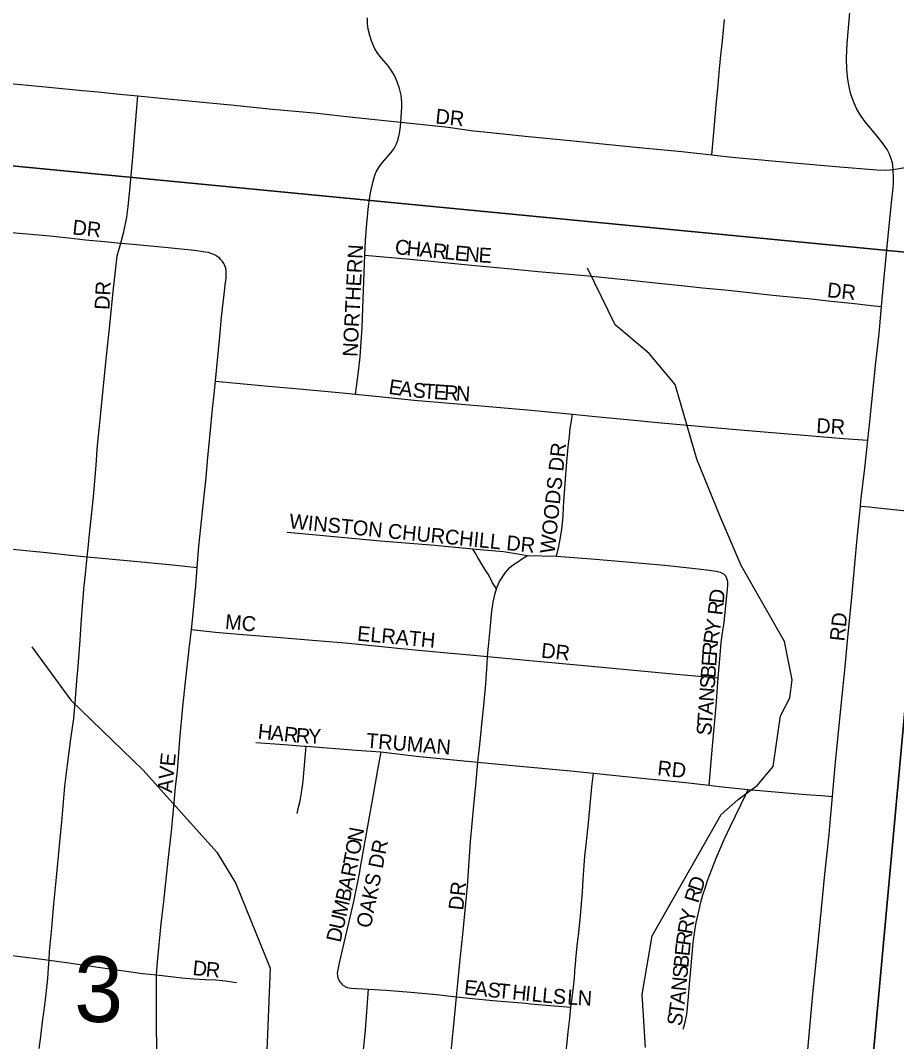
# Model space of a CAD drawing. Extents: x 1410790 to 1770854, y 448063 to 770588.
# Drawn here: x 1525761 to 1528714, y 638002 to 641443 of the extents above; entities that cross this region are included whole.
import ezdxf

# ---------------------------------------------------------------- set-up
doc = ezdxf.new("R2010")
doc.units = 0
for name, color, linetype in [('GM_X_City_Street', 7, 'Continuous'), ('GM_X_City_Street_Text', 7, 'Continuous'), ('GM_X_Minor_River', 7, 'Continuous'), ('GM_X_Section', 7, 'Continuous'), ('GM_X_Section_Text', 7, 'Continuous')]:
    doc.layers.add(name, color=color, linetype=linetype)

msp = doc.modelspace()

# ---------------------------------------------------------------- linework, layer by layer
at = {"layer": 'GM_X_City_Street'}
for points in [[(1528701.7, 640940.3), (1528699.4, 640964.4), (1528697.9, 640969.7), (1528696.2, 640973.7), (1528694.3, 640979.7), (1528689.2, 640991.8), (1528681.4, 641007.1), (1528668.6, 641026.7), (1528648.3, 641052.8), (1528624.9, 641080.4), (1528604.5, 641105.6), (1528589.8, 641126.7), (1528578.8, 641146.3), (1528568.3, 641169.8), (1528559.8, 641194.2), (1528553.4, 641219.2), (1528549.2, 641244.6), (1528546.3, 641277), (1528545.3, 641316), (1528546.8, 641364.9), (1528556, 641469.3)], [(1527042.8, 641099.6), (1527046.8, 641150.1), (1527046.7, 641167), (1527043.5, 641190.3), (1527038.2, 641213.2), (1527030.9, 641235.5), (1527021.2, 641256.9), (1527012.7, 641271.4), (1527001.1, 641287.9), (1526977.5, 641315.5), (1526965.7, 641330.7), (1526955.5, 641346.7), (1526945, 641370.1), (1526938.1, 641391.5), (1526933.1, 641413.4), (1526930.6, 641432.4), (1526930.2, 641451.6)], [(1528090.4, 640989.8), (1528099.5, 641089.4), (1528105.8, 641158), (1528110.9, 641211.5), (1528116.1, 641265.9), (1528120.7, 641314.1), (1528126.4, 641373.5), (1528133.1, 641445.6)], [(1525643.3, 641237.7), (1525856.4, 641217.5), (1525970.7, 641206.6), (1526023, 641201.7), (1526094.7, 641194.4), (1526156.3, 641188.5)], [(1526098.8, 640692.4), (1526105.9, 640717.4), (1526109.3, 640730), (1526119.1, 640779.9), (1526124, 640815.5), (1526129.4, 640871), (1526139.2, 640982), (1526149.1, 641093), (1526153.3, 641148.7), (1526156.3, 641188.5)], [(1526156.3, 641188.5), (1526244.8, 641180), (1526470.2, 641158.6), (1526610.2, 641143.9), (1526750.7, 641130.7), (1526890.9, 641115.9), (1527042.8, 641099.6)], [(1526921.6, 640651.6), (1526924.3, 640702.6), (1526928.6, 640758), (1526934.1, 640816.5), (1526940.5, 640861.6), (1526948.2, 640896.7), (1526955.1, 640921.3), (1526959.6, 640932.9), (1526966.1, 640943.6), (1526975.2, 640956.8), (1526987.4, 640971.7), (1527009.1, 640996.8), (1527019.9, 641011.1), (1527028.2, 641026.3), (1527033.8, 641042), (1527038.2, 641061.5), (1527041.7, 641085.5), (1527042.8, 641099.6)], [(1527042.8, 641099.6), (1527202.4, 641082.4), (1527256, 641074.5), (1527288, 641070.1), (1527324.1, 641067.3), (1527461.4, 641053), (1527624.5, 641036.8), (1527722.4, 641027.2), (1527846.4, 641014.5), (1527990.1, 641000.5), (1528090.4, 640989.8)], [(1528090.4, 640989.8), (1528159.7, 640982.3), (1528380.3, 640961.8), (1528509, 640950.9), (1528647, 640939.7), (1528677.3, 640938.5), (1528701.7, 640940.3)], [(1528662.8, 640478.7), (1528672.9, 640588.4), (1528685.3, 640715.4), (1528696.4, 640828.9), (1528702, 640877.9), (1528703.1, 640894.9), (1528703.2, 640911), (1528701.7, 640940.3)], [(1528701.7, 640940.3), (1528736.1, 640946.1), (1528756.5, 640950.2), (1528769.1, 640951.3)], [(1525719, 640729.6), (1525860.6, 640716.3), (1525923.5, 640709.6), (1525980.6, 640703.6), (1526043.8, 640697.4), (1526098.8, 640692.4)], [(1525986.4, 639635.7), (1525989.3, 639664.4), (1525995.3, 639722.9), (1526002.3, 639794.5), (1526008.2, 639849.7), (1526013.2, 639905), (1526016.4, 639944), (1526019.8, 639995.5), (1526021.1, 640011), (1526024.2, 640043), (1526027.5, 640075.2), (1526029.6, 640097.9), (1526031.7, 640120.2), (1526043.3, 640233.8), (1526051.5, 640311.8), (1526062.7, 640415.9), (1526071.3, 640507.2), (1526075.4, 640549.4), (1526077.5, 640568.9), (1526086.7, 640649.7), (1526098.8, 640692.4)], [(1526098.8, 640692.4), (1526140.6, 640688.9), (1526222.5, 640681.3), (1526258.3, 640677.9), (1526290.7, 640674.4), (1526326.5, 640670.8), (1526355.4, 640667.7), (1526369.5, 640665.7), (1526384, 640663.1), (1526393.1, 640661.3), (1526402.4, 640658.5), (1526410.4, 640655.4), (1526416.6, 640652.5), (1526422.5, 640649), (1526428.2, 640645), (1526435.7, 640637.2)], [(1526418, 640227.1), (1526418.1, 640228.4), (1526423.1, 640273.9), (1526432.9, 640377.4), (1526438.9, 640442.5), (1526449.9, 640539.6), (1526451.3, 640552.8), (1526452.9, 640565.5), (1526454.1, 640576.1), (1526454.8, 640587.6), (1526454.5, 640597.5), (1526454.2, 640601.7), (1526453.2, 640606.4), (1526452.2, 640610.2), (1526450.9, 640614), (1526448.8, 640618.9), (1526446.2, 640623.5), (1526441.7, 640630.2), (1526435.7, 640637.2)], [(1526890.1, 640183.6), (1526893.4, 640208), (1526900.6, 640260.2), (1526905.5, 640309.3), (1526912.1, 640407.7), (1526914.7, 640473.4), (1526919.9, 640624.1), (1526921.6, 640651.6)], [(1526921.6, 640651.6), (1527035.7, 640641.9), (1527122.4, 640633.5), (1527281, 640618), (1527404, 640606.5), (1527506.1, 640597), (1527662.6, 640582.7), (1527741.1, 640575.3), (1527818.4, 640567.3), (1527922.8, 640556.6), (1527989.2, 640549), (1528059.4, 640541.7), (1528146, 640533.3), (1528217, 640525.4), (1528296.5, 640516.8), (1528426.1, 640504.5), (1528493.4, 640496.9), (1528571.6, 640488.3), (1528628.7, 640482), (1528662.8, 640478.7)], [(1528616.5, 640027.9), (1528623.4, 640091), (1528643.3, 640289.7), (1528654.3, 640387.6), (1528662.8, 640478.7)], [(1526357, 639599.9), (1526361.9, 639671.5), (1526368.6, 639734.7), (1526379.7, 639840.6), (1526386.4, 639902.4), (1526392.8, 639970.7), (1526396.9, 640015.4), (1526400, 640050.7), (1526408.3, 640134.5), (1526413.7, 640183), (1526418, 640227.1)], [(1526418, 640227.1), (1526489.1, 640220.7), (1526596.7, 640210.6), (1526700, 640201), (1526833.7, 640189.1), (1526890.1, 640183.6)], [(1526890.1, 640183.6), (1526979.8, 640174.9), (1527087.7, 640163.6), (1527313.5, 640143.9), (1527482.1, 640129), (1527621.6, 640116.5)], [(1527568, 639637.7), (1527574.8, 639670.7), (1527582, 639707.5), (1527585.3, 639728.8), (1527587.5, 639749.1), (1527590, 639774.9), (1527592.7, 639823.7), (1527594.4, 639849.6), (1527597.6, 639898.6), (1527600.9, 639941.1), (1527607.1, 640006.2), (1527610.8, 640041.7), (1527613.9, 640067.7), (1527618, 640093.9), (1527621.6, 640116.5)], [(1527621.6, 640116.5), (1527709.7, 640107.4), (1527805.4, 640097.8), (1527920.7, 640087.2), (1528186, 640063.2), (1528415.1, 640044.3), (1528534.3, 640034.5), (1528616.5, 640027.9)], [(1528591.6, 639806.6), (1528593.3, 639824), (1528606.5, 639934.6), (1528616.5, 640027.9)], [(1528497.4, 638828.5), (1528506.9, 638931.7), (1528528.2, 639146.1), (1528539.9, 639264.3), (1528548.4, 639352.5), (1528562.4, 639499.2), (1528580.9, 639697.1), (1528591.6, 639806.6)], [(1528591.6, 639806.6), (1528621.3, 639803.4), (1528640.8, 639801.3), (1528745.4, 639790.9), (1528993.2, 639766.4)], [(1526659.4, 639718.7), (1526770, 639708.1), (1526974.2, 639689.8), (1527157.9, 639674.6), (1527286, 639662.5)], [(1525617.3, 639672.6), (1525722.5, 639662), (1525848.8, 639649.5), (1525930, 639641.2), (1525986.4, 639635.7)], [(1525857.3, 638277.1), (1525859.3, 638306.1), (1525867.1, 638384.2), (1525870.6, 638426.6), (1525873.3, 638465.7), (1525880.9, 638543.8), (1525893.4, 638674.1), (1525901.3, 638755.5), (1525911.1, 638863.3), (1525919.6, 638934.8), (1525931.2, 639022.5), (1525940.4, 639090.8), (1525945.2, 639143.1), (1525949, 639188.8), (1525951.5, 639218.1), (1525955.8, 639266.7), (1525962.5, 639354.2), (1525966, 639409.4), (1525971.2, 639484), (1525973.2, 639509.7), (1525975, 639528.6), (1525980.4, 639576.8), (1525986.4, 639635.7)], [(1525986.4, 639635.7), (1526132.5, 639621.6), (1526273.1, 639608), (1526357, 639599.9)], [(1527286, 639662.5), (1527297.3, 639661.5), (1527389.2, 639652.9), (1527443.9, 639644.4), (1527469.4, 639640.4)], [(1527365.3, 639527.1), (1527352.3, 639548.2), (1527344.8, 639562.6), (1527336.7, 639577.5), (1527328.4, 639591), (1527320.8, 639603), (1527302.1, 639633.7), (1527293.5, 639649.2), (1527286, 639662.5)], [(1527365.3, 639527.1), (1527366.6, 639530.8), (1527374.3, 639549.5), (1527379.5, 639558.5), (1527388.9, 639572.9), (1527395.3, 639582.1), (1527402.1, 639590.5), (1527410.4, 639599), (1527423.1, 639609.4), (1527433.4, 639616.8), (1527452.7, 639629.5), (1527469.4, 639640.4)], [(1527469.4, 639640.4), (1527568, 639637.7)], [(1527568, 639637.7), (1527698.6, 639627.7), (1527803.7, 639619), (1527932.6, 639607.2), (1528044.7, 639595.4), (1528081.8, 639591), (1528105.4, 639587.2), (1528118.5, 639583.3), (1528130.5, 639577.7)], [(1526337.4, 639390.1), (1526339.7, 639411.3), (1526351.9, 639539.1), (1526357, 639599.9)], [(1528112.5, 639228.1), (1528118.5, 639304.6), (1528122.5, 639346.5), (1528126.6, 639378.8), (1528132, 639414.1), (1528145, 639538.9), (1528144.5, 639552.5), (1528142, 639562.8), (1528138, 639570.5), (1528130.5, 639577.7)], [(1527335.5, 639299.3), (1527339.6, 639345.4), (1527343.7, 639390.6), (1527349.9, 639452.8), (1527354.2, 639482.3), (1527359.9, 639508.3), (1527365.3, 639527.1)], [(1526219.5, 638227.3), (1526222.4, 638271.5), (1526235.2, 638398.8), (1526243.7, 638474.2), (1526259.3, 638612.3), (1526269.9, 638709.7), (1526278.8, 638807.4), (1526284.1, 638859.5), (1526290, 638915), (1526298.7, 639019.8), (1526308.4, 639129.6), (1526316.9, 639214.1), (1526329.7, 639324.9), (1526337.4, 639390.1)], [(1526337.4, 639390.1), (1526418.8, 639381.6), (1526509.9, 639373.4), (1526610.5, 639365.9), (1526745.2, 639354.6), (1526855, 639346.1), (1526967.8, 639334.7), (1527033.2, 639327.5), (1527079.1, 639323), (1527163.3, 639314.9), (1527275.3, 639304.8), (1527335.5, 639299.3)], [(1527302.9, 638943.1), (1527308.5, 638993.2), (1527312.4, 639035.5), (1527315.9, 639071.2), (1527319.3, 639103.6), (1527321.7, 639122.9), (1527329.3, 639207.4), (1527333.9, 639275.3), (1527335.5, 639299.3)], [(1527335.5, 639299.3), (1527489.9, 639285.3), (1527649.6, 639270.2), (1527983.6, 639239.1), (1528112.5, 639228.1)], [(1528081.6, 638865.9), (1528093.4, 638997.4), (1528105.5, 639133.6), (1528112.5, 639228.1)], [(1526553.8, 639010), (1526650, 639002.8), (1526717.4, 638997.7), (1526723.4, 638997.3)], [(1526693.5, 638770.9), (1526699.5, 638796.2), (1526703.4, 638813.3), (1526707, 638834.2), (1526710.2, 638854.8), (1526713.3, 638880.9), (1526717.2, 638919.6), (1526720.4, 638959.7), (1526723.4, 638997.3)], [(1526723.4, 638997.3), (1526893.5, 638984.5), (1526975, 638978.4)], [(1526975, 638978.4), (1526964.7, 638918), (1526951.7, 638847.5), (1526909.7, 638608.6), (1526901.7, 638563), (1526883.6, 638473.7), (1526835.6, 638267.9), (1526832.5, 638256), (1526830.1, 638244.2), (1526828.9, 638233.3), (1526829.3, 638224.2), (1526831, 638216.2), (1526834.3, 638208.8), (1526837.5, 638203.6), (1526841.6, 638198.6), (1526845.4, 638194.8)], [(1526975, 638978.4), (1527096.1, 638964.1), (1527220, 638951), (1527302.9, 638943.1)], [(1527230.4, 638153.1), (1527234, 638186.2), (1527241.9, 638268.6), (1527251.4, 638363.5), (1527267.2, 638526), (1527277.9, 638676.5), (1527289.1, 638797.7), (1527295.1, 638866.6), (1527302.9, 638943.1)], [(1527302.9, 638943.1), (1527432.1, 638931.2), (1527616.2, 638914.2), (1527692.7, 638906.9)], [(1527616.3, 638117.9), (1527619, 638141.1), (1527625.5, 638196.2), (1527627.9, 638215.4), (1527629.5, 638237.9), (1527630.8, 638254), (1527631.2, 638260.3), (1527633.1, 638279.7), (1527638.6, 638334.6), (1527639.4, 638344.3), (1527639.6, 638347.5), (1527640, 638350.8), (1527641.2, 638360.2), (1527644.8, 638392.1), (1527648.1, 638424.4), (1527651.1, 638453.5), (1527655, 638505.7), (1527657.4, 638548.2), (1527663.4, 638626.4), (1527667, 638665.5), (1527671.5, 638707.8), (1527673.7, 638727.3), (1527685, 638848), (1527688, 638870.8), (1527692.7, 638906.9)], [(1527692.7, 638906.9), (1527799.5, 638895.8), (1527889.3, 638886.5), (1527992.5, 638875.7), (1528081.6, 638865.9)], [(1527994.2, 638043.7), (1527997.9, 638055.5), (1528001.1, 638068), (1528003.5, 638078.7), (1528006.3, 638094), (1528009.1, 638117.3), (1528012.7, 638153.3), (1528015.7, 638195.4), (1528019.8, 638244.3), (1528026.7, 638322.4), (1528029.5, 638345.3), (1528032.4, 638367.6), (1528034.9, 638383.2), (1528037, 638396.7), (1528039.6, 638409.2), (1528042.2, 638421.9), (1528047.8, 638446.4), (1528054.3, 638472.4), (1528060.9, 638496.3), (1528068, 638519.4), (1528076.6, 638544.9), (1528084.1, 638565.6), (1528105.7, 638620.3), (1528132.8, 638683.5), (1528153.7, 638727.8), (1528205.1, 638834.9), (1528213.2, 638851.5)], [(1528081.6, 638865.9), (1528116.1, 638862.2), (1528213.2, 638851.5)], [(1528213.2, 638851.5), (1528381.7, 638837), (1528424.8, 638833.8), (1528460.5, 638831.9), (1528497.4, 638828.5)], [(1528393.4, 637715.4), (1528397.6, 637767.9), (1528412.4, 637949.9), (1528431.1, 638161.5), (1528439.8, 638248), (1528453.8, 638381.2), (1528472.3, 638566.1), (1528485.8, 638700.3), (1528490.8, 638753.3), (1528497.4, 638828.5)], [(1525482.8, 638314.2), (1525483.6, 638314.2), (1525525.9, 638311.1), (1525584.4, 638306.5), (1525594.1, 638305.7), (1525616.9, 638304.2), (1525682.3, 638299), (1525750.6, 638290.5), (1525841.6, 638279.2), (1525857.3, 638277.1)], [(1525824.5, 637978.5), (1525828.5, 638010.6), (1525831.9, 638039.6), (1525835.6, 638068.7), (1525840.7, 638107.6), (1525846.5, 638153.1), (1525852.9, 638215), (1525855.3, 638250.8), (1525857.3, 638277.1)], [(1525857.3, 638277.1), (1525916.3, 638269), (1526023.1, 638252.9), (1526172, 638232.1), (1526219.5, 638227.3)], [(1526219.5, 638227.3), (1526305.2, 638217.1), (1526344.4, 638213.9), (1526383.5, 638211.4), (1526419.4, 638209.9), (1526451.6, 638207.1), (1526480.1, 638202.9), (1526489.5, 638201.3)], [(1526220.5, 637439.8), (1526222.3, 637497.6), (1526223.5, 637574.9), (1526224.3, 637617.3), (1526223.9, 637672.6), (1526224.1, 637734), (1526221.9, 637916.5), (1526219.5, 638051.8), (1526219.5, 638124.5), (1526219.5, 638185.6), (1526219.5, 638227.3)], [(1526845.4, 638194.8), (1526849, 638191.8), (1526852.7, 638189.6), (1526856.9, 638187.2), (1526862.8, 638184.9), (1526869.3, 638183.7), (1526877, 638182.8), (1526894.5, 638181.5), (1526934.2, 638178.9)], [(1526851.2, 637377.9), (1526861.3, 637475.7), (1526871.9, 637579.2), (1526879.3, 637651.4), (1526887.5, 637717.9), (1526898.7, 637809.5), (1526909.1, 637894.8), (1526923.8, 638041.7), (1526934.2, 638178.9)], [(1526934.2, 638178.9), (1526993.6, 638175.3), (1527076.9, 638169.2), (1527162.7, 638160.9), (1527230.4, 638153.1)], [(1527154.9, 637368.2), (1527162.1, 637451.7), (1527171, 637554.7), (1527178.7, 637632.5), (1527183.7, 637684.4), (1527194, 637785.3), (1527200.6, 637850.5), (1527209.9, 637947.8), (1527220.7, 638048.4), (1527225.7, 638106.1), (1527230.4, 638153.1)], [(1527230.4, 638153.1), (1527284.9, 638147.5), (1527353.1, 638141), (1527408.3, 638136.1), (1527463.7, 638131.2), (1527479.9, 638129.7), (1527518.7, 638126.2), (1527560.2, 638122.3), (1527616.3, 638117.9)], [(1527560.6, 637698.9), (1527563.7, 637726.8), (1527566, 637746), (1527568.5, 637767.8), (1527571.2, 637786.3), (1527574.9, 637808.3), (1527578.2, 637824.5), (1527584.6, 637861.6), (1527592.1, 637905.1), (1527596.9, 637940), (1527600.5, 637969.4), (1527603.7, 637999.8), (1527607.3, 638034.8), (1527612.3, 638079.6), (1527616.3, 638117.9)]]:
    msp.add_lwpolyline(points, dxfattribs=at)
at = {"layer": 'GM_X_Minor_River'}
for points in [[(1527866.9, 637982.6), (1527856.3, 638161.3), (1527890.1, 638359.1), (1528122.2, 638767), (1528179.2, 638817.9), (1528244.3, 638866.6), (1528297.5, 638929.6), (1528322.8, 639099.5), (1528354, 639160.9), (1528361.2, 639220.9), (1528335.6, 639349.8), (1528190.2, 639605.7), (1528119.3, 639771.7), (1528040.8, 639964), (1527967.5, 640216.2), (1527879.4, 640320.5), (1527765, 640417.2), (1527672.5, 640607.8)], [(1525799.5, 639331.7), (1525930.3, 639152.3), (1526174.1, 638916.4), (1526423.2, 638640.2), (1526487.3, 638534.5), (1526602.1, 638249.2), (1526590.3, 637944.7)]]:
    msp.add_lwpolyline(points, dxfattribs=at)
at = {"layer": 'GM_X_Section'}
for points in [[(1529389.2, 645957.9), (1528881.3, 640647.9), (1523663.4, 641153), (1524163.6, 646480.2)], [(1528881.3, 640647.9), (1528392.9, 635323.7), (1523175.4, 635852.3), (1523663.4, 641153)], [(1534160.3, 640098.2), (1533718.1, 634783.3), (1528392.9, 635323.7), (1528881.3, 640647.9)]]:
    msp.add_lwpolyline(points, close=True, dxfattribs=at)

# ---------------------------------------------------------------- texts
at = {"layer": 'GM_X_City_Street_Text'}
for s, rotation, p in [('DR', 353.994, (1527157.7, 641095.7)), ('DR', 353.994, (1525934.5, 640721.7)), ('C', 354.2097, (1527021.2, 640655.7)), ('H', 354.1981, (1527060.6, 640651.7)), ('NORTHERN', 87.0653, (1526896.5, 640308.1)), ('A', 354.1981, (1527104.4, 640647.3)), ('R', 354.2189, (1527148.2, 640642.8)), ('L', 354.1983, (1527187.6, 640638.8)), ('E', 354.2122, (1527222.6, 640635.3)), ('N', 355.2857, (1527258.7, 640631.6)), ('E', 356.3933, (1527303.6, 640627.9)), ('DR', 86.989, (1526060.5, 640466.4)), ('DR', 353.9946, (1528477.7, 640510.5)), ('E', 351.555, (1526999.7, 640184.8)), ('A', 351.8689, (1527034.8, 640179.6)), ('S', 354.6443, (1527081, 640173.1)), ('T', 356.0393, (1527117.4, 640169.7)), ('E', 356.103, (1527152.5, 640167.2)), ('R', 356.1109, (1527187.7, 640164.8)), ('N', 356.0849, (1527227.2, 640162.2)), ('DR', 356.9887, (1528442, 640052.9)), ('WOODS DR', 83.9901, (1527560.9, 639644.2)), ('WINSTON CHURCHILL DR', 354.2894, (1526664.8, 639731.7)), ('D', 83.8921, (1528130.7, 639476.6)), ('R', 83.4533, (1528126.1, 639436.8)), ('MC', 354.8087, (1526449.1, 639392.9)), ('Y', 80.0813, (1528116.6, 639377.2)), ('RD', 83.9946, (1528537.7, 639349.3)), ('ELRATH', 354.725, (1526894.1, 639353.2)), ('R', 81.5317, (1528110.8, 639338.3)), ('DR', 353.9946, (1527514.1, 639296.1)), ('R', 85.897, (1528108.1, 639299.8)), ('E', 85.8923, (1528105.6, 639264.7)), ('B', 85.8919, (1528102.7, 639225.2)), ('S', 85.8988, (1528100.2, 639190.1)), ('N', 85.894, (1528097.1, 639146.2)), ('A', 85.8988, (1528093.9, 639102.3)), ('T', 85.8923, (1528091.4, 639067.2)), ('H', 354.0448, (1526559.3, 639023.3)), ('A', 354.0448, (1526603, 639018.7)), ('R', 354.0577, (1526646.8, 639014.2)), ('R', 355.0488, (1526687.2, 639010)), ('Y', 359.2045, (1526730.6, 639006.4)), ('S', 85.8988, (1528088.9, 639032.1)), ('TRUMAN', 355.2391, (1526924.3, 638992.5)), ('AVE', 84.2872, (1526271.7, 638839.1)), ('RD', 353.994, (1527905.7, 638900.1)), ('N', 79.5603, (1526911.5, 638671.8)), ('O', 79.5746, (1526903.6, 638628.5)), ('OAKS DR', 78.6925, (1526941.3, 638382.3)), ('T', 79.5065, (1526897.1, 638593.8)), ('R', 78.6738, (1526889.2, 638554.2)), ('A', 77.3174, (1526879.3, 638510)), ('DR', 83.9934, (1527252.9, 638442.9)), ('D', 71.8415, (1528056.5, 638504)), ('B', 77.2527, (1526870.5, 638471.4)), ('R', 73.3008, (1528045.2, 638466.3)), ('M', 77.2539, (1526858.9, 638419.9)), ('U', 77.26, (1526849.2, 638376.9)), ('Y', 77.9678, (1528030.4, 638400.4)), ('R', 80.8411, (1528024.2, 638361.9)), ('D', 77.2519, (1526839.5, 638334)), ('R', 82.0828, (1528018.8, 638323)), ('E', 83.9931, (1528015.1, 638288.4)), ('B', 84.4779, (1528011.3, 638249.1)), ('D', 353.7805, (1526339.3, 638226.9)), ('R', 354.6073, (1526383.8, 638222)), ('S', 84.4852, (1528008, 638214.1)), ('E', 354.3084, (1527254.4, 638160.9)), ('A', 354.2861, (1527289.4, 638157.4)), ('S', 354.2934, (1527333.2, 638153)), ('T', 354.2813, (1527368.2, 638149.5)), ('H', 354.2987, (1527416.4, 638144.7)), ('I', 354.3068, (1527460.2, 638140.4)), ('N', 84.4964, (1528003.7, 638170.3)), ('L', 354.2799, (1527482, 638138.2)), ('L', 354.4457, (1527517.2, 638134.7)), ('S', 355.6782, (1527553.4, 638131.2)), ('L', 356.3933, (1527602.4, 638127.6)), ('N', 356.429, (1527637.6, 638125.4)), ('A', 84.429, (1527999.4, 638126.4)), ('T', 82.4302, (1527994.6, 638089.6)), ('S', 79.6842, (1527987.9, 638052.4))]:
    msp.add_text(s, height=50, rotation=rotation, dxfattribs=at).set_placement(p)
at = {"layer": 'GM_X_Section_Text'}
msp.add_text('3', height=221, rotation=0, dxfattribs=at).set_placement((1525942.3, 638068.3))

doc.saveas('drawing.dxf')
